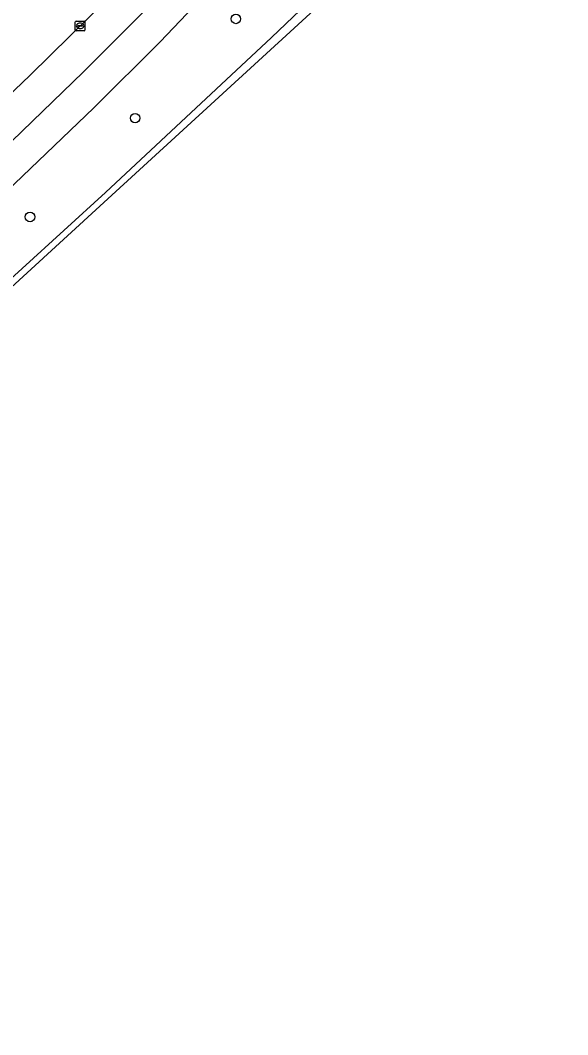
# Model space of a CAD drawing. Extents: x 159039 to 160102, y 381214 to 382524.
# Drawn here: x 159481.2 to 159537.9, y 381422.3 to 381527.2 of the extents above; entities that cross this region are included whole.
import ezdxf

# ---------------------------------------------------------------- set-up
doc = ezdxf.new("R2010")
doc.units = 0
for name, color, linetype in [('IMGEO_Berm_groen', 7, 'Continuous'), ('IMGEO_Boom', 7, 'Continuous'), ('IMGEO_Kolk', 7, 'Continuous'), ('IMGEO_Rijbaan_regionaal_gesloten', 7, 'Continuous')]:
    doc.layers.add(name, color=color, linetype=linetype)

msp = doc.modelspace()

# ---------------------------------------------------------------- linework, layer by layer
at = {"layer": 'IMGEO_Berm_groen'}
for points in [[(159395.56, 381443.07), (159404.56, 381450.9), (159414.04, 381459.15), (159434.77, 381477.47), (159442.49, 381484.43), (159465.2, 381505.26), (159482.27, 381521.51), (159492.64, 381531.76), (159499.8, 381539.05), (159509.91, 381549.67), (159513.49, 381553.46), (159524.32, 381565.22), (159524.39, 381565.3)], [(159529.44, 381560.38), (159495.71, 381524.98), (159488.86, 381518.15), (159474.06, 381504.01), (159461.51, 381492.34), (159448.43, 381480.36), (159432.91, 381466.41), (159416.32, 381451.8), (159409.31, 381445.71), (159404.2, 381441.26), (159306.51, 381357.49)], [(159436.89, 381461.76), (159455.89, 381478.55), (159472.78, 381493.67), (159490.07, 381509.39), (159507.25, 381525.4), (159525.01, 381542.39), (159536.37, 381553.77)]]:
    msp.add_lwpolyline(points, dxfattribs=at)
at = {"layer": 'IMGEO_Boom'}
for centre in [(159503.55, 381527.33), (159493.12, 381517.08), (159482.24, 381506.85)]:
    msp.add_circle(centre, 0.489, dxfattribs=at)
at = {"layer": 'IMGEO_Kolk'}
for p, q in [((159486.93, 381526.18), (159486.93, 381527.04)), ((159487, 381527.11), (159487.86, 381527.11)), ((159487.19, 381526.6), (159487.19, 381526.62)), ((159487.23, 381526.65), (159487.63, 381526.65)), ((159487.63, 381526.57), (159487.23, 381526.57)), ((159487.42, 381526.89), (159487.44, 381526.89)), ((159487.67, 381526.62), (159487.67, 381526.6)), ((159487.93, 381527.04), (159487.93, 381526.18)), ((159487.86, 381526.11), (159487, 381526.11)), ((159487.44, 381526.33), (159487.42, 381526.33))]:
    msp.add_line(p, q, dxfattribs=at)
for points in [[(159486.93, 381526.18), (159486.93, 381527.04)], [(159487, 381527.11), (159487.86, 381527.11)], [(159487.93, 381527.04), (159487.93, 381526.18)], [(159487.86, 381526.11), (159487, 381526.11)]]:
    msp.add_lwpolyline(points, dxfattribs=at)
for centre, radius, start, end in [((159487.01, 381527.03), 0.0765, 91.552, 178.448), ((159487.01, 381527.03), 0.0765, 91.552, 178.448), ((159487.23, 381526.61), 0.0403, 85.8775, 175.7526), ((159487.23, 381526.6), 0.0366, 178.938, 274.7102), ((159487.63, 381526.61), 0.0386, 1.7309, 96.639), ((159487.63, 381526.61), 0.043, 264.8664, 352.4533), ((159487.85, 381527.03), 0.0765, 1.552, 88.448), ((159487.85, 381527.03), 0.0765, 1.552, 88.448), ((159487.01, 381526.19), 0.0765, 181.552, 268.448), ((159487.01, 381526.19), 0.0765, 181.552, 268.448), ((159487.85, 381526.19), 0.0765, 271.552, 358.448), ((159487.85, 381526.19), 0.0765, 271.552, 358.448)]:
    msp.add_arc(centre, radius, start, end, dxfattribs=at)
for centre, major_axis, ratio, start_param, end_param in [((159487.42, 381526.61), (-0.387, 0.002), 0.722429, 4.712389, 7.853982), ((159487.44, 381526.61), (-0.39, 0.002), 0.717154, 1.570796, 4.712389)]:
    msp.add_ellipse(centre, major_axis=major_axis, ratio=ratio, start_param=start_param, end_param=end_param, dxfattribs=at)
at = {"layer": 'IMGEO_Rijbaan_regionaal_gesloten'}
for points in [[(159383.5, 381428.04), (159401.92, 381443.76), (159413.43, 381453.79), (159429.21, 381467.67), (159453.12, 381489.29), (159476.1, 381510.61), (159487.73, 381521.83), (159499.14, 381533.25), (159515.54, 381550.45), (159526.98, 381562.78), (159524.39, 381565.3), (159524.32, 381565.22), (159513.49, 381553.46), (159509.91, 381549.67), (159499.8, 381539.05), (159492.64, 381531.76), (159482.27, 381521.51), (159465.2, 381505.26), (159442.49, 381484.43), (159434.77, 381477.47), (159414.04, 381459.15), (159404.56, 381450.9), (159395.56, 381443.07), (159354.89, 381408.25)], [(159306.51, 381357.49), (159404.2, 381441.26), (159409.31, 381445.71), (159416.32, 381451.8), (159432.91, 381466.41), (159448.43, 381480.36), (159461.51, 381492.34), (159474.06, 381504.01), (159488.86, 381518.15), (159495.71, 381524.98), (159529.44, 381560.38), (159526.98, 381562.78), (159515.54, 381550.45), (159499.14, 381533.25), (159487.73, 381521.83), (159476.1, 381510.61), (159453.12, 381489.29), (159429.21, 381467.67), (159413.43, 381453.79), (159401.92, 381443.76), (159383.5, 381428.04)]]:
    msp.add_lwpolyline(points, dxfattribs=at)
msp.add_lwpolyline([(159228.97, 381280.42), (159306.52, 381346.88), (159416.77, 381441.37), (159489.89, 381508.36), (159537.9, 381552.35), (159536.37, 381553.77), (159525.01, 381542.39), (159507.25, 381525.4), (159490.07, 381509.39), (159472.78, 381493.67), (159455.89, 381478.55), (159436.89, 381461.76), (159418.54, 381445.71), (159413.37, 381441.27), (159355.05, 381391.08), (159310.49, 381352.93), (159307.4, 381350.31), (159303.99, 381347.37), (159283.05, 381329.34), (159260.58, 381309.87), (159249.07, 381300), (159229.48, 381283.44), (159228.18, 381282.33)], close=True, dxfattribs=at)

doc.saveas('drawing.dxf')
